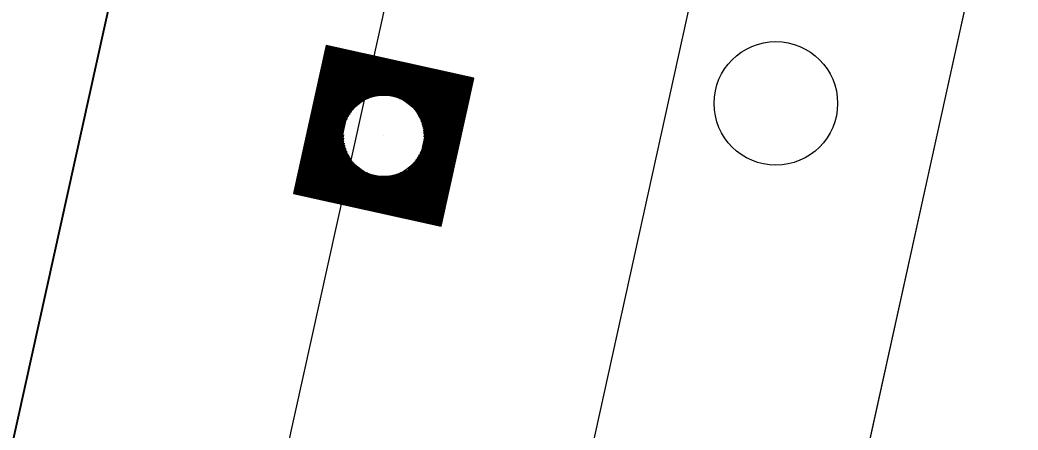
# Model space of a CAD drawing. Extents: x 14104283 to 14120882, y 8635219 to 8671666.
# Drawn here: x 14107757.41 to 14107801.85, y 8638953.24 to 8638971.49 of the extents above; entities that cross this region are included whole.
import ezdxf

# ---------------------------------------------------------------- set-up
doc = ezdxf.new("R2010")
doc.units = 0
for name, color, linetype in [('Cell', 7, 'Continuous'), ('Default', 7, 'Continuous'), ('dsnCellElements', 7, 'Continuous'), ('dsnNonPlotable', 7, 'Continuous'), ('dsnPaintExistingEdgeLineRightWhite', 7, 'Continuous'), ('dsnPaintPlaceBrokenLineWhite', 7, 'Continuous'), ('dsnPaintRemoveDoubleCenterLineYellow', 7, 'Continuous'), ('dsnPaintRemoveEdgeLineWhite', 7, 'Continuous'), ('dsnShadingPaved', 7, 'Continuous'), ('dsnStdLabel', 7, 'Continuous')]:
    doc.layers.add(name, color=color, linetype=linetype)

msp = doc.modelspace()

# ---------------------------------------------------------------- linework, layer by layer
at = {"layer": 'Cell'}
msp.add_circle((14107791.064, 8638967.775), 2.75, dxfattribs=at)
at = {"layer": 'Default'}
for p, q in [((14107601.104, 8638246.455), (14107784.411, 8639076.469)), ((14107796.128, 8639073.881), (14107763.781, 8638927.41))]:
    msp.add_line(p, q, dxfattribs=at)
at = {"layer": 'dsnCellElements'}
msp.add_circle((14107773.602, 8638966.331), 1.815, dxfattribs=at)
at = {"layer": 'dsnNonPlotable'}
msp.add_line((14107773.58, 8638966.336), (14107773.579, 8638966.333), dxfattribs=at)
at = {"layer": 'dsnPaintExistingEdgeLineRightWhite'}
msp.add_line((14107781.673, 8639064.009), (14107752.007, 8638929.681), dxfattribs=at)
at = {"layer": 'dsnPaintPlaceBrokenLineWhite'}
msp.add_line((14107796.131, 8639073.894), (14107763.688, 8638926.99), dxfattribs=at)
at = {"layer": 'dsnPaintRemoveDoubleCenterLineYellow'}
msp.add_line((14107818.038, 8639056.041), (14107788.365, 8638921.68), dxfattribs=at)
at = {"layer": 'dsnPaintRemoveEdgeLineWhite'}
msp.add_line((14107806.275, 8639058.425), (14107776.644, 8638924.255), dxfattribs=at)
at = {"layer": 'dsnShadingPaved'}
msp.add_lwpolyline([(14107828.524, 8639053.566), (14107818.038, 8639056.041), (14107720.435, 8638614.092), (14107731.396, 8638611.426)], close=True, dxfattribs=at)
at = {"layer": 'dsnStdLabel'}
for points in [[(14107776.165, 8638962.315), (14107777.618, 8638968.895), (14107771.039, 8638970.348), (14107769.586, 8638963.768), (14107776.165, 8638962.315)], [(14107776.162, 8638962.316), (14107777.614, 8638968.892), (14107771.042, 8638970.343), (14107769.59, 8638963.771), (14107776.166, 8638962.319)], [(14107776.158, 8638962.317), (14107777.61, 8638968.889), (14107771.044, 8638970.339), (14107769.594, 8638963.774), (14107776.167, 8638962.322)], [(14107776.156, 8638962.473), (14107777.567, 8638968.861), (14107771.072, 8638970.296), (14107769.638, 8638963.801), (14107776.175, 8638962.358)], [(14107776.128, 8638962.517), (14107777.523, 8638968.834), (14107771.1, 8638970.253), (14107769.681, 8638963.829), (14107776.183, 8638962.393)], [(14107776.1, 8638962.56), (14107777.48, 8638968.806), (14107771.127, 8638970.209), (14107769.724, 8638963.857), (14107776.19, 8638962.428)], [(14107776.073, 8638962.603), (14107777.437, 8638968.779), (14107771.155, 8638970.166), (14107769.767, 8638963.884), (14107776.156, 8638962.473)], [(14107776.045, 8638962.646), (14107777.393, 8638968.751), (14107771.182, 8638970.123), (14107769.811, 8638963.912), (14107776.128, 8638962.517)], [(14107776.018, 8638962.69), (14107777.35, 8638968.723), (14107771.21, 8638970.079), (14107769.854, 8638963.939), (14107776.1, 8638962.56)], [(14107775.99, 8638962.733), (14107777.307, 8638968.696), (14107771.238, 8638970.036), (14107769.897, 8638963.967), (14107776.073, 8638962.603)], [(14107775.962, 8638962.776), (14107777.264, 8638968.668), (14107771.265, 8638969.993), (14107769.941, 8638963.995), (14107776.045, 8638962.646)], [(14107775.935, 8638962.819), (14107777.22, 8638968.641), (14107771.293, 8638969.95), (14107769.984, 8638964.022), (14107776.018, 8638962.69)], [(14107775.907, 8638962.863), (14107777.177, 8638968.613), (14107771.321, 8638969.906), (14107770.027, 8638964.05), (14107775.99, 8638962.733)], [(14107775.879, 8638962.906), (14107777.134, 8638968.585), (14107771.348, 8638969.863), (14107770.07, 8638964.077), (14107775.962, 8638962.776)], [(14107775.852, 8638962.949), (14107777.091, 8638968.558), (14107771.376, 8638969.82), (14107770.114, 8638964.105), (14107775.935, 8638962.819)], [(14107775.824, 8638962.993), (14107777.047, 8638968.53), (14107771.403, 8638969.777), (14107770.157, 8638964.133), (14107775.907, 8638962.863)], [(14107775.797, 8638963.036), (14107777.004, 8638968.502), (14107771.431, 8638969.733), (14107770.2, 8638964.16), (14107775.879, 8638962.906)], [(14107775.769, 8638963.079), (14107776.961, 8638968.475), (14107771.459, 8638969.69), (14107770.243, 8638964.188), (14107775.852, 8638962.949)], [(14107775.741, 8638963.122), (14107776.917, 8638968.447), (14107771.486, 8638969.647), (14107770.287, 8638964.216), (14107775.824, 8638962.993)], [(14107775.714, 8638963.166), (14107776.874, 8638968.42), (14107771.514, 8638969.603), (14107770.33, 8638964.243), (14107775.797, 8638963.036)], [(14107775.686, 8638963.209), (14107776.831, 8638968.392), (14107771.541, 8638969.56), (14107770.373, 8638964.271), (14107775.769, 8638963.079)], [(14107775.659, 8638963.252), (14107776.788, 8638968.364), (14107771.569, 8638969.517), (14107770.417, 8638964.298), (14107775.741, 8638963.122)], [(14107775.631, 8638963.295), (14107776.744, 8638968.337), (14107771.597, 8638969.474), (14107770.46, 8638964.326), (14107775.714, 8638963.166)], [(14107775.603, 8638963.339), (14107776.701, 8638968.309), (14107771.624, 8638969.43), (14107770.503, 8638964.354), (14107775.686, 8638963.209)], [(14107775.576, 8638963.382), (14107776.658, 8638968.282), (14107771.652, 8638969.387), (14107770.546, 8638964.381), (14107775.659, 8638963.252)], [(14107775.548, 8638963.425), (14107776.615, 8638968.254), (14107771.68, 8638969.344), (14107770.59, 8638964.409), (14107775.631, 8638963.295)], [(14107775.52, 8638963.469), (14107776.571, 8638968.226), (14107771.707, 8638969.301), (14107770.633, 8638964.437), (14107775.603, 8638963.339)], [(14107775.493, 8638963.512), (14107776.528, 8638968.199), (14107771.735, 8638969.257), (14107770.676, 8638964.464), (14107775.576, 8638963.382)], [(14107775.465, 8638963.555), (14107776.485, 8638968.171), (14107771.762, 8638969.214), (14107770.719, 8638964.492), (14107775.548, 8638963.425)], [(14107775.438, 8638963.598), (14107776.441, 8638968.143), (14107771.79, 8638969.171), (14107770.763, 8638964.519), (14107775.52, 8638963.469)], [(14107775.41, 8638963.642), (14107776.398, 8638968.116), (14107771.818, 8638969.127), (14107770.806, 8638964.547), (14107775.493, 8638963.512)], [(14107775.382, 8638963.685), (14107776.355, 8638968.088), (14107771.845, 8638969.084), (14107770.849, 8638964.575), (14107775.465, 8638963.555)], [(14107775.355, 8638963.728), (14107776.312, 8638968.061), (14107771.873, 8638969.041), (14107770.893, 8638964.602), (14107775.438, 8638963.598)], [(14107775.327, 8638963.771), (14107776.268, 8638968.033), (14107771.901, 8638968.998), (14107770.936, 8638964.63), (14107775.41, 8638963.642)], [(14107775.3, 8638963.815), (14107776.225, 8638968.005), (14107771.928, 8638968.954), (14107770.979, 8638964.657), (14107775.382, 8638963.685)], [(14107775.272, 8638963.858), (14107776.182, 8638967.978), (14107771.956, 8638968.911), (14107771.022, 8638964.685), (14107775.355, 8638963.728)], [(14107775.244, 8638963.901), (14107776.138, 8638967.95), (14107771.983, 8638968.868), (14107771.066, 8638964.713), (14107775.327, 8638963.771)], [(14107775.217, 8638963.945), (14107776.095, 8638967.922), (14107772.011, 8638968.825), (14107771.109, 8638964.74), (14107775.3, 8638963.815)], [(14107775.189, 8638963.988), (14107776.052, 8638967.895), (14107772.039, 8638968.781), (14107771.152, 8638964.768), (14107775.272, 8638963.858)], [(14107775.161, 8638964.031), (14107776.009, 8638967.867), (14107772.066, 8638968.738), (14107771.195, 8638964.796), (14107775.244, 8638963.901)], [(14107775.134, 8638964.074), (14107775.965, 8638967.84), (14107772.094, 8638968.695), (14107771.239, 8638964.823), (14107775.217, 8638963.945)], [(14107775.106, 8638964.118), (14107775.922, 8638967.812), (14107772.121, 8638968.651), (14107771.282, 8638964.851), (14107775.189, 8638963.988)], [(14107775.079, 8638964.161), (14107775.879, 8638967.784), (14107772.149, 8638968.608), (14107771.325, 8638964.878), (14107775.161, 8638964.031)], [(14107775.051, 8638964.204), (14107775.836, 8638967.757), (14107772.177, 8638968.565), (14107771.369, 8638964.906), (14107775.134, 8638964.074)], [(14107775.023, 8638964.248), (14107775.792, 8638967.729), (14107772.204, 8638968.522), (14107771.412, 8638964.934), (14107775.106, 8638964.118)], [(14107774.996, 8638964.291), (14107775.749, 8638967.702), (14107772.232, 8638968.478), (14107771.455, 8638964.961), (14107775.079, 8638964.161)], [(14107773.652, 8638968.128), (14107772.26, 8638968.435), (14107771.952, 8638967.043)], [(14107773.495, 8638968.125), (14107772.287, 8638968.392), (14107772.02, 8638967.184)], [(14107773.376, 8638968.114), (14107772.315, 8638968.349), (14107772.08, 8638967.287)], [(14107773.278, 8638968.099), (14107772.342, 8638968.305), (14107772.136, 8638967.37)], [(14107773.191, 8638968.081), (14107772.37, 8638968.262), (14107772.189, 8638967.441)], [(14107773.114, 8638968.061), (14107772.398, 8638968.219), (14107772.239, 8638967.503)], [(14107773.043, 8638968.039), (14107772.425, 8638968.175), (14107772.289, 8638967.558)], [(14107772.978, 8638968.016), (14107772.453, 8638968.132), (14107772.337, 8638967.607)], [(14107772.917, 8638967.992), (14107772.48, 8638968.089), (14107772.384, 8638967.652)], [(14107772.86, 8638967.968), (14107772.508, 8638968.046), (14107772.43, 8638967.694)], [(14107772.806, 8638967.943), (14107772.536, 8638968.002), (14107772.476, 8638967.732)], [(14107772.756, 8638967.917), (14107772.563, 8638967.959), (14107772.521, 8638967.766)], [(14107772.708, 8638967.89), (14107772.591, 8638967.916), (14107772.565, 8638967.799)], [(14107772.662, 8638967.863), (14107772.619, 8638967.872), (14107772.609, 8638967.829)], [(14107775.398, 8638966.282), (14107775.706, 8638967.674), (14107774.313, 8638967.981)], [(14107775.396, 8638966.439), (14107775.662, 8638967.646), (14107774.455, 8638967.913)], [(14107775.385, 8638966.557), (14107775.619, 8638967.619), (14107774.557, 8638967.853)], [(14107775.369, 8638966.656), (14107775.576, 8638967.591), (14107774.641, 8638967.798)], [(14107775.351, 8638966.742), (14107775.533, 8638967.563), (14107774.712, 8638967.745)], [(14107775.331, 8638966.82), (14107775.489, 8638967.536), (14107774.773, 8638967.694)], [(14107775.31, 8638966.891), (14107775.446, 8638967.508), (14107774.828, 8638967.645)], [(14107775.287, 8638966.956), (14107775.403, 8638967.481), (14107774.878, 8638967.597)], [(14107775.263, 8638967.017), (14107775.36, 8638967.453), (14107774.923, 8638967.549)], [(14107775.239, 8638967.073), (14107775.316, 8638967.425), (14107774.964, 8638967.503)], [(14107775.213, 8638967.127), (14107775.273, 8638967.398), (14107775.002, 8638967.458)], [(14107775.187, 8638967.178), (14107775.23, 8638967.37), (14107775.037, 8638967.413)], [(14107775.161, 8638967.226), (14107775.186, 8638967.343), (14107775.07, 8638967.368)], [(14107775.134, 8638967.271), (14107775.143, 8638967.315), (14107775.1, 8638967.325)], [(14107771.806, 8638966.381), (14107771.498, 8638964.989), (14107772.891, 8638964.681)], [(14107771.808, 8638966.224), (14107771.542, 8638965.016), (14107772.749, 8638964.75)], [(14107771.819, 8638966.106), (14107771.585, 8638965.044), (14107772.647, 8638964.81)], [(14107771.835, 8638966.007), (14107771.628, 8638965.072), (14107772.563, 8638964.865)], [(14107771.853, 8638965.92), (14107771.672, 8638965.099), (14107772.493, 8638964.918)], [(14107771.873, 8638965.843), (14107771.715, 8638965.127), (14107772.431, 8638964.969)], [(14107771.894, 8638965.772), (14107771.758, 8638965.155), (14107772.376, 8638965.018)], [(14107771.917, 8638965.707), (14107771.801, 8638965.182), (14107772.326, 8638965.066)], [(14107771.941, 8638965.646), (14107771.845, 8638965.21), (14107772.281, 8638965.113)], [(14107771.966, 8638965.589), (14107771.888, 8638965.237), (14107772.24, 8638965.16)], [(14107771.991, 8638965.536), (14107771.931, 8638965.265), (14107772.202, 8638965.205)], [(14107774.968, 8638964.334), (14107775.252, 8638965.62)], [(14107772.017, 8638965.485), (14107771.974, 8638965.293), (14107772.167, 8638965.25)], [(14107772.044, 8638965.437), (14107772.018, 8638965.32), (14107772.135, 8638965.294)], [(14107772.071, 8638965.392), (14107772.061, 8638965.348), (14107772.105, 8638965.338)], [(14107774.775, 8638964.637), (14107774.867, 8638965.055)], [(14107774.802, 8638964.594), (14107774.915, 8638965.105)], [(14107774.83, 8638964.55), (14107774.965, 8638965.16)], [(14107774.858, 8638964.507), (14107775.016, 8638965.222)], [(14107774.885, 8638964.464), (14107775.068, 8638965.293)], [(14107774.913, 8638964.421), (14107775.124, 8638965.376)], [(14107774.94, 8638964.377), (14107775.184, 8638965.479)], [(14107774.091, 8638964.602), (14107774.913, 8638964.421)], [(14107774.161, 8638964.624), (14107774.885, 8638964.464)], [(14107774.227, 8638964.647), (14107774.858, 8638964.507)], [(14107774.287, 8638964.67), (14107774.83, 8638964.55)], [(14107774.344, 8638964.695), (14107774.802, 8638964.594)], [(14107774.398, 8638964.72), (14107774.775, 8638964.637)], [(14107774.448, 8638964.746), (14107774.747, 8638964.68)], [(14107774.496, 8638964.773), (14107774.72, 8638964.724)], [(14107774.542, 8638964.8), (14107774.692, 8638964.767)], [(14107774.692, 8638964.767), (14107774.728, 8638964.931)], [(14107774.72, 8638964.724), (14107774.774, 8638964.969)], [(14107774.747, 8638964.68), (14107774.82, 8638965.01)], [(14107773.552, 8638964.535), (14107775.051, 8638964.204)], [(14107773.709, 8638964.538), (14107775.023, 8638964.248)], [(14107773.828, 8638964.549), (14107774.996, 8638964.291)], [(14107773.927, 8638964.564), (14107774.968, 8638964.334)], [(14107774.013, 8638964.582), (14107774.94, 8638964.377)]]:
    msp.add_lwpolyline(points, dxfattribs=at)

doc.saveas('drawing.dxf')
